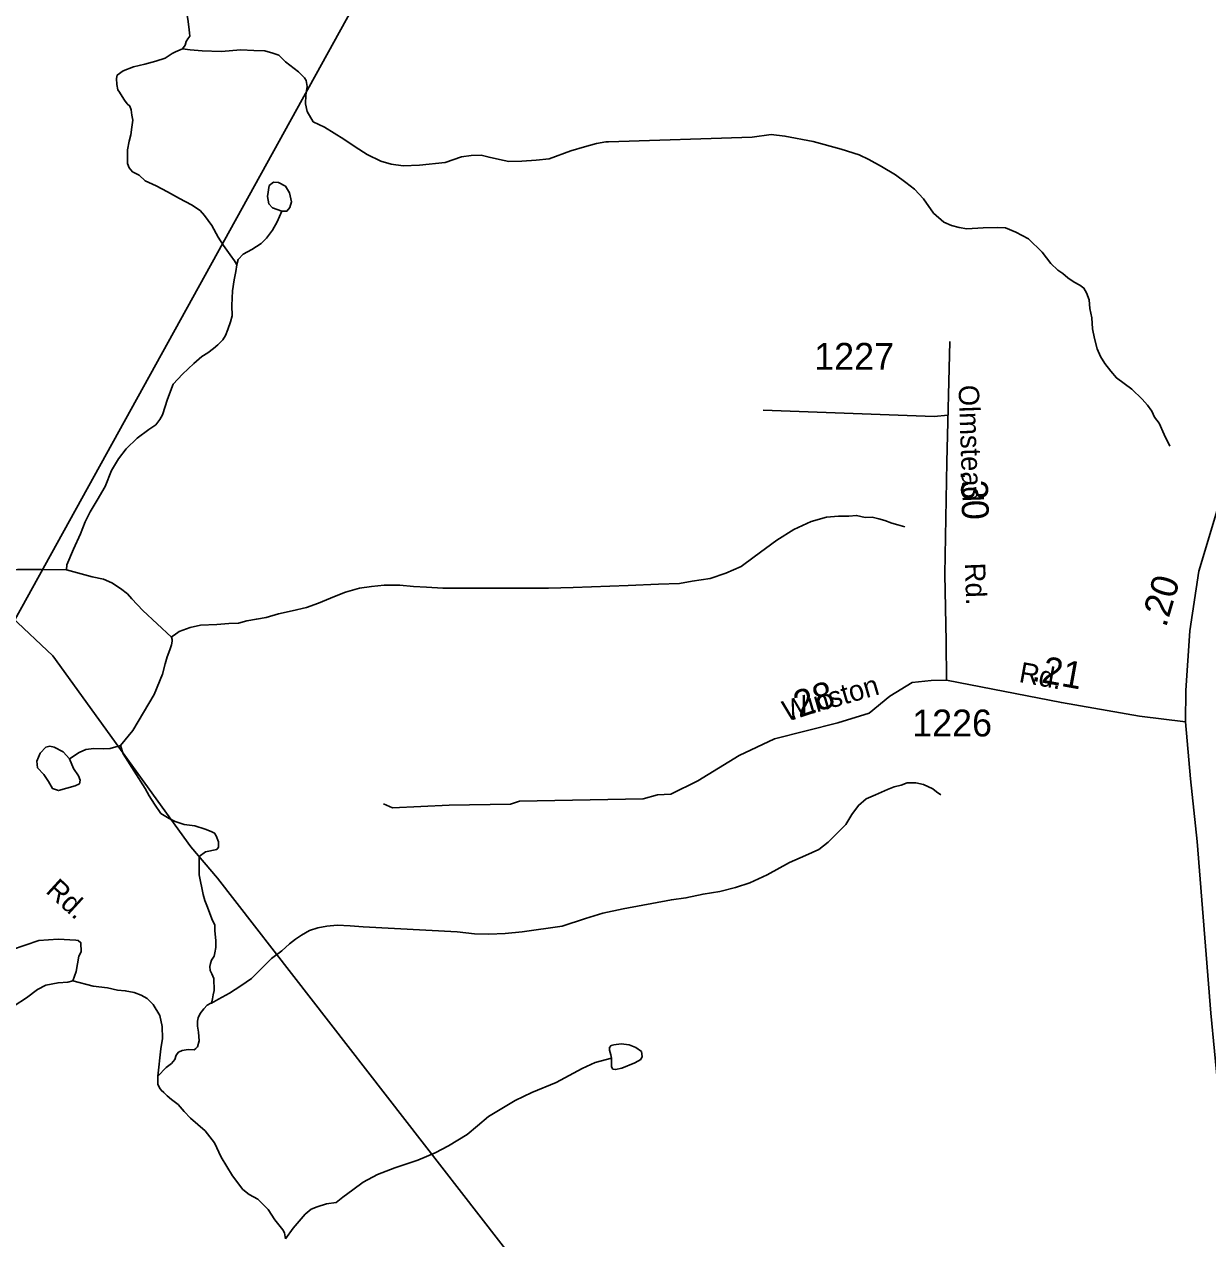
# Model space of a CAD drawing. Extents: x 2056842 to 2160602, y 826753 to 1016856.
# Drawn here: x 2090267 to 2095777, y 875198 to 880850 of the extents above; entities that cross this region are included whole.
import ezdxf

# ---------------------------------------------------------------- set-up
doc = ezdxf.new("R2010")
doc.units = 0
for name, color, linetype in [('Exist Hydrographic Creek Single Shore', 7, 'Continuous'), ('Exist Hydrographic Misc Water Feature', 7, 'Continuous'), ('Exist Road Non-System Type 51', 7, 'Continuous'), ('Exist Road Non-System Type 51 Label', 7, 'Continuous'), ('Exist Road Primary US Attributed', 7, 'Continuous'), ('Exist Road Primary US Mileage Hundredths English Label', 7, 'Continuous'), ('Exist Road Secondary Mileage Hundredths English Label', 7, 'Continuous'), ('Exist Road Secondary Type 51 Attributed', 7, 'Continuous'), ('Exist Road Secondary Type 51 Label', 7, 'Continuous'), ('Exist Road Secondary Type 51 Number Label', 7, 'Continuous'), ('Exist Utilities Electrical Transmission Line', 7, 'Continuous'), ('Exist Utilities Telephone Line', 7, 'Continuous')]:
    doc.layers.add(name, color=color, linetype=linetype)

msp = doc.modelspace()

# ---------------------------------------------------------------- linework, layer by layer
at = {"layer": 'Exist Hydrographic Creek Single Shore'}
for points in [[(2091003.6, 880736.2), (2091015.8, 880752), (2091021.7, 880770.3), (2091029.5, 880782.2), (2091037.6, 880794.2), (2091037.3, 880810.3), (2091033.3, 880838.3), (2091029.1, 880874.1), (2091021.2, 880918.2), (2091025, 880962.1), (2091026.8, 880986), (2091034.8, 881022), (2091064.8, 881060.1), (2091092.7, 881090.3), (2091112.5, 881112.2), (2091136.3, 881124.6), (2091160.5, 881136.5), (2091180.3, 881138.7), (2091208.3, 881144.7), (2091212.2, 881144.6)], [(2091256.8, 879730.9), (2091246.7, 879749.1), (2091226.6, 879776.8), (2091194.7, 879820.7), (2091170.5, 879858.6), (2091140.2, 879912.7), (2091124.2, 879936.7), (2091106, 879960.4), (2091086.1, 879982.4), (2091046, 880010.2), (2090989.9, 880038.2), (2090933.7, 880069.9), (2090881.8, 880097.9), (2090829.5, 880121.6), (2090801.5, 880147.4), (2090771.6, 880163.5), (2090755.6, 880181.2), (2090747.5, 880201.4), (2090747.4, 880229.3), (2090747.2, 880265.4), (2090755.2, 880305.2), (2090763, 880335.3), (2090768.7, 880371.2), (2090772.7, 880403.3), (2090768.6, 880427.4), (2090764.5, 880451.4), (2090758.6, 880469.2), (2090746.7, 880479.3), (2090734.6, 880497.3), (2090722.4, 880513.3), (2090710.4, 880533.2), (2090702.4, 880545.2), (2090698.3, 880569.2), (2090696.3, 880597.2), (2090700.2, 880613.2), (2090728.2, 880633.3), (2090776.1, 880651.3), (2090827.9, 880663.7), (2090880, 880677.7), (2090924, 880691.9), (2090955.9, 880713.9), (2090971.8, 880722.1), (2091003.6, 880736.2)], [(2095600.9, 878887), (2095574.7, 878940.9), (2095550.7, 878992.8), (2095528.9, 879020.9), (2095516.6, 879048.6), (2095496.1, 879076.5), (2095472.4, 879104.4), (2095424.2, 879152.3), (2095352.2, 879204.3), (2095325.9, 879236.2), (2095297.9, 879271.7), (2095277.8, 879303.9), (2095261.8, 879339.7), (2095249.3, 879387.8), (2095241.3, 879431.7), (2095237.2, 879483.8), (2095228.7, 879527.6), (2095224.9, 879567.6), (2095212.8, 879599.5), (2095200.7, 879621.7), (2095181, 879635.6), (2095154.7, 879649.2), (2095126.6, 879669.3), (2095102.2, 879689.2), (2095078.7, 879705), (2095046.5, 879737.1), (2095006.3, 879789.1), (2094942.3, 879850.7), (2094884.3, 879882.6), (2094835.7, 879902.6), (2094796.1, 879904.1), (2094731.9, 879902.1), (2094656, 879897.8), (2094619.9, 879903.6), (2094583.9, 879913.6), (2094547.8, 879929.5), (2094500, 879971.3), (2094453.7, 880037.2), (2094411.4, 880082.9), (2094371.4, 880112.9), (2094323.4, 880148.6), (2094259.1, 880188.3), (2094199, 880220.2), (2094155.1, 880242.3), (2094071, 880268), (2093940.8, 880303.6), (2093808.8, 880329.3), (2093745, 880336.9), (2093656.6, 880324.7), (2092987.1, 880302.4), (2092974.8, 880302.3), (2092930.9, 880294.3), (2092875, 880280.1), (2092811.4, 880260.1), (2092711.3, 880223.7), (2092651.2, 880217.4), (2092583.4, 880213.1), (2092523.3, 880211.3), (2092479.4, 880220.7), (2092431.2, 880230.9), (2092395.1, 880240.4), (2092347.2, 880238.8), (2092303.3, 880232.4), (2092227.4, 880206.2), (2092107.2, 880194), (2092031.4, 880191.7), (2091975.6, 880199.3), (2091927.4, 880213.1), (2091863, 880243.2), (2091807.5, 880278.8), (2091755.2, 880314.7), (2091664.9, 880370.2), (2091612.9, 880396.3), (2091584.6, 880444), (2091576.6, 880480.1), (2091578.6, 880520), (2091584.4, 880560.1), (2091580.1, 880588), (2091572.5, 880600.1), (2091544.4, 880627.9), (2091484.3, 880675.5), (2091451.9, 880705.6), (2091424.2, 880715.5), (2091387.5, 880725.5), (2091336, 880727.2), (2091276, 880731), (2091183.9, 880722.7), (2091095.9, 880726.7), (2091039.9, 880730.3), (2091003.9, 880736.1)], [(2090463.3, 878310.8), (2090465.4, 878334.7), (2090497.1, 878406.9), (2090528.8, 878478.7), (2090550.6, 878535), (2090574.5, 878581.1), (2090606.2, 878634.9), (2090644.2, 878699.1), (2090674, 878773.3), (2090705.6, 878827.5), (2090741.7, 878873.3), (2090793.2, 878923.8), (2090847.2, 878963.6), (2090879.2, 878986), (2090899, 879009.8), (2090911, 879031.9), (2090934.8, 879105.9), (2090960.5, 879174.3), (2091004.5, 879222.2), (2091056.3, 879270.4), (2091094.1, 879304.4), (2091122, 879320.5), (2091148, 879340.7), (2091168.1, 879358.6), (2091191.8, 879380.8), (2091203.7, 879400.9), (2091215.8, 879428.8), (2091227.7, 879465), (2091235.5, 879493.1), (2091233.5, 879541), (2091237.2, 879608.9), (2091244.9, 879660.9), (2091252.9, 879699.1), (2091256.8, 879730.9)], [(2094366.5, 878511.2), (2094334.5, 878520.9), (2094306, 878528.9), (2094274, 878540.6), (2094246.5, 878548.5), (2094214.4, 878556.6), (2094182.4, 878554.6), (2094142, 878564.3), (2094106.5, 878560.4), (2094058.5, 878560), (2094002.5, 878555.8), (2093930.4, 878535.6), (2093850.4, 878499.4), (2093770.6, 878449), (2093664.8, 878370.8), (2093604.9, 878326.8), (2093533.2, 878294.7), (2093461.2, 878270.3), (2093377.5, 878257.8), (2093317.3, 878247.8), (2093219.6, 878243.6), (2093079.6, 878237.3), (2092823.5, 878228.1), (2092707.6, 878225.9), (2092527.8, 878225.5), (2092215.5, 878226.2), (2092139.6, 878230), (2092079.6, 878233.8), (2092015.6, 878239.8), (2091943.6, 878239.4), (2091883.5, 878233.5), (2091827.6, 878225.4), (2091763.6, 878207), (2091711.9, 878186.8), (2091637.9, 878156.3), (2091581.9, 878136.4), (2091513.8, 878119.9), (2091450.3, 878106), (2091394.1, 878089.7), (2091347.9, 878081.7), (2091304.1, 878073.3), (2091264.3, 878063.2), (2091220.2, 878061.3), (2091164.2, 878056.8), (2091088.3, 878052.9), (2091040.2, 878042.8), (2090988.3, 878024.6), (2090964.5, 878006.4), (2090952.6, 877998.5)], [(2090199.8, 878306), (2090235.7, 878312), (2090275.5, 878312), (2090347.5, 878312.5), (2090463.5, 878310.8)], [(2090952.3, 877998.1), (2090820, 878121.9), (2090767.6, 878175.5), (2090747.8, 878199.6), (2090715.4, 878223.5), (2090675.7, 878251.2), (2090635.6, 878267.2), (2090583.4, 878279.1), (2090463.3, 878310.8)], [(2090715.7, 877494), (2090773.1, 877563.3), (2090871.8, 877730.8), (2090910.6, 877826.1), (2090922.8, 877874.1), (2090932.6, 877906), (2090944.5, 877938.3), (2090952.5, 877962.4), (2090956.4, 877978.4), (2090956.3, 877986.2), (2090952.3, 877998.1)], [(2091139.5, 876295), (2091143.5, 876314.9), (2091147.5, 876332.9), (2091151.5, 876353.1), (2091151.3, 876373.1), (2091149.3, 876388.9), (2091149.1, 876408.9), (2091141, 876431.1), (2091133.1, 876447), (2091130.9, 876465.1), (2091135.1, 876479.1), (2091139, 876495.1), (2091150.9, 876512.9), (2091154.8, 876528.9), (2091158.6, 876553.1), (2091158.6, 876584.9), (2091154.4, 876632.9), (2091154.5, 876656.9), (2091140.4, 876687), (2091120.2, 876740.9), (2091108, 876772.7), (2091100.1, 876800.7), (2091081.8, 876892.4), (2091081.8, 876939.9), (2091081.8, 876977.4), (2091110.5, 876998.7), (2091163.5, 877009.1), (2091171.3, 877021.1), (2091171.1, 877045), (2091161.2, 877073.1), (2091153.2, 877085.1), (2091137, 877093), (2091109, 877104.7), (2091061.8, 877119.9), (2091011.8, 877126.2), (2090969.3, 877140), (2090941.8, 877153.7), (2090903.1, 877177.5), (2090874.3, 877220), (2090848.1, 877258.7), (2090829.4, 877293.7), (2090728.1, 877454), (2090715.7, 877494)], [(2094534.4, 877263.6), (2094514.1, 877277.6), (2094498.1, 877291.3), (2094453.9, 877311.4), (2094417.8, 877319.3), (2094378, 877319.3), (2094350.3, 877309.3), (2094317.9, 877300.9), (2094286.1, 877289), (2094230.4, 877264.6), (2094186.7, 877244.9), (2094150.6, 877214.7), (2094120.6, 877172.5), (2094093, 877126.4), (2094054.8, 877088.3), (2094010.7, 877044.3), (2093966.9, 877009.9), (2093905.1, 876981.6), (2093829.3, 876949.6), (2093725.3, 876891.2), (2093645.7, 876854.9), (2093577.9, 876832.7), (2093505.5, 876814.5), (2093428, 876802.3), (2093348, 876784), (2093279.9, 876775.6), (2093056, 876733.3), (2092960.5, 876712.9), (2092880.3, 876688.5), (2092772.2, 876652.2), (2092584.8, 876625.7), (2092506.3, 876619.4), (2092430.4, 876615.1), (2092362.7, 876616.8), (2092282.4, 876627), (2091844.6, 876649.5), (2091784.3, 876655), (2091724.8, 876657.1), (2091676.4, 876652.7), (2091634.8, 876644.4), (2091594.6, 876632.6), (2091558.5, 876610.5), (2091530.8, 876592.4), (2091502.5, 876570.3), (2091467.1, 876538.4), (2091418.9, 876501.8), (2091370.9, 876453.9), (2091325.4, 876409.7), (2091275.6, 876375.5), (2091223.5, 876341.5), (2091171.6, 876313.2), (2091139.6, 876295)], [(2089893.5, 876324.1), (2089953.5, 876326.6), (2090020.9, 876330.3), (2090067.2, 876329.1), (2090130.9, 876312.8), (2090183.4, 876280.3), (2090199.6, 876275.3), (2090220.9, 876282.8), (2090277.1, 876319.1), (2090329.6, 876357.8), (2090367, 876377.8), (2090424.5, 876389.1), (2090470.8, 876391.6), (2090493.2, 876399.1)], [(2090493.2, 876399.1), (2090588.2, 876372.8), (2090654.4, 876365.3), (2090701.4, 876355.7), (2090737.5, 876351.9), (2090779.7, 876343.9), (2090811.9, 876332.1), (2090839.8, 876316.1), (2090867.9, 876288.3), (2090897.8, 876236.3), (2090909.9, 876186.5), (2090910.4, 876130.5), (2090902.6, 876082.7), (2090888.8, 875954.4)], [(2090888.8, 875954.4), (2090928.6, 875994.5), (2090952.6, 876014.3), (2090968.4, 876032.4), (2090974.4, 876052.6), (2090986.1, 876066.5), (2091002.4, 876074.7), (2091030.4, 876078.7), (2091058.2, 876076.8), (2091066.2, 876082.9), (2091074.3, 876090.9), (2091082.1, 876119), (2091078, 876158.8), (2091073.9, 876186.7), (2091073.8, 876210.7), (2091077.7, 876226.7), (2091085.7, 876246.9), (2091103.5, 876268.8), (2091119.6, 876284.9), (2091135.6, 876295), (2091139.5, 876295)], [(2091483, 875198.2), (2091479, 875226.2), (2091470.7, 875240.1), (2091434.6, 875286.1), (2091402.5, 875334.1), (2091378.4, 875359.8), (2091354.2, 875381.7), (2091314.3, 875403.8), (2091284.3, 875427.7), (2091236.1, 875491.4), (2091183.7, 875577.1), (2091153.6, 875645), (2091109.5, 875701), (2091041.1, 875758.9), (2091011.3, 875790.7), (2090983.1, 875822.4), (2090953, 875846.3), (2090933, 875862.5), (2090917, 875878.3), (2090904.7, 875890.3), (2090896.7, 875900.3), (2090888.9, 875918.2), (2090888.8, 875926.1), (2090888.8, 875942.2), (2090888.8, 875954.4)]]:
    msp.add_lwpolyline(points, dxfattribs=at)
at = {"layer": 'Exist Hydrographic Misc Water Feature'}
for points in [[(2091466, 879979.9), (2091422.9, 879995.2), (2091405.4, 880013.9), (2091400.4, 880048.9), (2091407.9, 880098.9), (2091427.9, 880115.2), (2091451.6, 880113.9), (2091482.8, 880096.4), (2091502.8, 880065.2), (2091511.6, 880023.9), (2091504.1, 879996.4), (2091490.3, 879980.2), (2091466, 879979.9)], [(2091466, 879979.9), (2091444.1, 879929.7), (2091422.6, 879891.6), (2091394.5, 879853.6), (2091370.5, 879829.7), (2091326.8, 879801.4), (2091287, 879779.4), (2091263, 879755), (2091256.9, 879731.3)], [(2090478.3, 877431.5), (2090497, 877386.5), (2090519.5, 877352.7), (2090528.2, 877331.5), (2090524.5, 877315.2), (2090504.5, 877305.2), (2090427, 877284), (2090398.3, 877292.7), (2090380.8, 877325.2), (2090358.3, 877359), (2090329.6, 877390.2), (2090325.8, 877420.2), (2090340.8, 877457.8), (2090368.3, 877485.3), (2090385.8, 877490.3), (2090407, 877486.5), (2090448.3, 877464), (2090478.3, 877431.5)], [(2090715.7, 877494), (2090666.9, 877480.3), (2090634.4, 877477.8), (2090590.7, 877480.3), (2090554.5, 877475.3), (2090523.2, 877460.3), (2090478.3, 877431.5)], [(2090493.2, 876399.1), (2090508.2, 876441.6), (2090522, 876512.9), (2090532, 876532.9), (2090530.7, 876575.4), (2090518.2, 876586.6), (2090507, 876587.9), (2090425.8, 876592.9), (2090335.8, 876585.4), (2090208.4, 876542.9), (2090124.6, 876509.1), (2090058.4, 876510.4), (2090020.9, 876514.1), (2090000.9, 876507.9), (2089987.2, 876489.1), (2089959.7, 876479.1), (2089914.7, 876484.1), (2089832.3, 876517.9), (2089813.5, 876515.4), (2089807.3, 876500.4), (2089819.8, 876447.8), (2089854.8, 876374.1), (2089869.8, 876344.1), (2089893.5, 876324.1)], [(2093001.9, 876037.8), (2093001.9, 875997.6), (2093008, 875987.9), (2093020.2, 875985.5), (2093049.3, 875991.6), (2093110.1, 876017.1), (2093138.1, 876032.9), (2093144.1, 876046.3), (2093140.5, 876069.4), (2093115, 876088.8), (2093083.4, 876101), (2093045.7, 876104.7), (2093012.9, 876101), (2092999.5, 876097.4), (2092992.2, 876088.8), (2092992.2, 876075.5), (2092998.3, 876053.6), (2093001.9, 876037.8)], [(2093001.9, 876037.8), (2092925.4, 876018.3), (2092864.6, 875990.3), (2092744.3, 875924.7), (2092630, 875878.5), (2092553.4, 875840.8), (2092491.1, 875803.7), (2092429, 875767.2), (2092377.5, 875723.1), (2092329.5, 875682.9), (2092241.8, 875630.8), (2092180, 875598.4), (2092099.9, 875564.3), (2091991.8, 875528), (2091912, 875497.9), (2091844.4, 875461.5), (2091796.4, 875425.3), (2091750.2, 875391.3), (2091718.7, 875366.9), (2091674.6, 875361), (2091630.7, 875346.9), (2091602.6, 875336.6), (2091574.7, 875312.4), (2091518.7, 875246.7), (2091483.1, 875198.5)]]:
    msp.add_lwpolyline(points, dxfattribs=at)
at = {"layer": 'Exist Road Non-System Type 51'}
for points in [[(2094567.7, 879030.9), (2094503, 879024.3), (2093706.8, 879054.7)], [(2093215.8, 877263.9), (2093149.1, 877245.4), (2092573.3, 877234), (2092531.5, 877220.7), (2092245.6, 877216), (2091981.4, 877202.7), (2091939.6, 877221.7)]]:
    msp.add_lwpolyline(points, dxfattribs=at)
at = {"layer": 'Exist Road Primary US Attributed'}
for points in [[(2095673.7, 877603.8), (2095675.5, 877750.1), (2095694.5, 878027.7), (2095735.3, 878304.4), (2095830.3, 878620)], [(2095825.1, 875893.8), (2095791.4, 876248), (2095727.7, 877047.5), (2095697.3, 877338.4), (2095673.7, 877603.8)]]:
    msp.add_lwpolyline(points, dxfattribs=at)
at = {"layer": 'Exist Road Secondary Type 51 Attributed'}
for points in [[(2094560.2, 877796.8), (2094558.7, 877977.2), (2094552.8, 878290.2), (2094562.4, 878812.7), (2094575.8, 879373)], [(2094560.2, 877796.8), (2094490.2, 877795.3), (2094400.8, 877786.4), (2094296.5, 877723.8), (2094201.2, 877643.3), (2094055.2, 877598.6), (2093760.3, 877524), (2093596.4, 877446.5), (2093403.5, 877329.5), (2093276.9, 877266.9), (2093215.8, 877263.9)], [(2095673.7, 877603.8), (2095459.2, 877630.6), (2095095.7, 877693.2), (2094560.2, 877796.8)]]:
    msp.add_lwpolyline(points, dxfattribs=at)
at = {"layer": 'Exist Utilities Electrical Transmission Line'}
msp.add_lwpolyline([(2090208.9, 878090.6), (2090399.6, 877911.2), (2091042.2, 877021.2), (2091166.6, 876875.7), (2095091.8, 871822.6), (2095202.4, 871658.9), (2098164.4, 867008.7), (2098184.9, 866904.8), (2098734, 864623.2), (2099022.7, 863475.6), (2099626.1, 861080), (2100400.4, 858056.5), (2100951.6, 855844.8), (2101980.8, 853661.7), (2102801.4, 851906.3), (2103296.8, 850944.6), (2103702.1, 850075), (2103840.6, 849731.1), (2105377.5, 846510.3), (2106244.1, 844636.9), (2107548.3, 841869.9), (2108761.2, 839864.8), (2109358.7, 838871.2), (2109834.3, 838086.5)], dxfattribs=at)
at = {"layer": 'Exist Utilities Telephone Line'}
msp.add_lwpolyline([(2070574.6, 855889.8), (2073540.2, 858741.1), (2079471.4, 864196.3), (2082575.1, 867047.6), (2086740, 870917.2), (2087764.9, 872677.4), (2089015.1, 875921.4), (2089705.6, 877143.4), (2092053.4, 881391.2), (2094430.2, 885697.2), (2096843.4, 888330.3), (2097766.5, 889363.1), (2100637.6, 891101.5), (2103123.5, 892599.9), (2104820.7, 893625.5), (2107244.8, 895109.3), (2108287.8, 895378.4), (2108625.8, 895633), (2109723.4, 896782.2), (2110232.2, 897204.1), (2110707.5, 898076.3)], dxfattribs=at)

# ---------------------------------------------------------------- texts
at = {"layer": 'Exist Road Non-System Type 51 Label'}
msp.add_text('Rd.', height=95, rotation=317.591, dxfattribs=at).set_placement((2090362.7, 876811.8))
at = {"layer": 'Exist Road Primary US Mileage Hundredths English Label'}
msp.add_text('.20', height=125, rotation=73.5252, dxfattribs=at).set_placement((2095582.7, 878039.3))
at = {"layer": 'Exist Road Secondary Mileage Hundredths English Label'}
for s, rotation, p in [('.30', 272.032, (2094625.9, 878773.7)), ('.21', 349.7425, (2094953.5, 877795.6)), ('.28', 18.3858, (2093830.1, 877606.4))]:
    msp.add_text(s, height=125, rotation=rotation, dxfattribs=at).set_placement(p)
at = {"layer": 'Exist Road Secondary Type 51 Label'}
for s, rotation, p in [('Olmstead', 272.032, (2094616.7, 879170)), ('Rd.', 272.032, (2094646, 878342.1)), ('Rd.', 349.7425, (2094894.5, 877789.5)), ('Winston', 16.1185, (2093813.9, 877605.6))]:
    msp.add_text(s, height=95, rotation=rotation, dxfattribs=at).set_placement(p)
at = {"layer": 'Exist Road Secondary Type 51 Number Label'}
for s, p in [('1227', (2093944.9, 879241.9)), ('1226', (2094401, 877535.7))]:
    msp.add_text(s, height=125, dxfattribs=at).set_placement(p)

doc.saveas('drawing.dxf')
